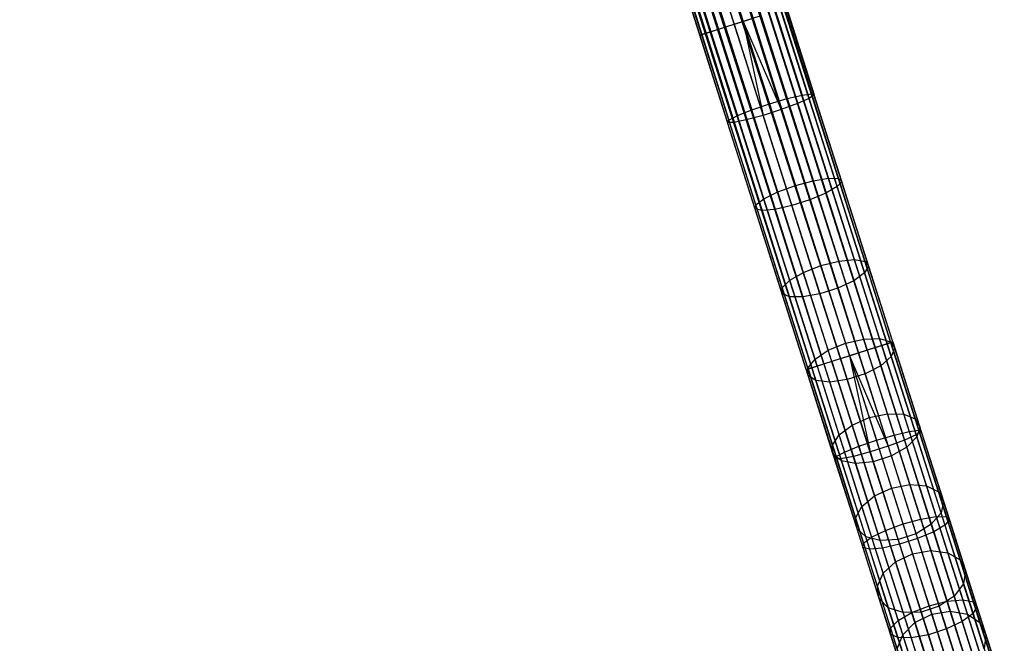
# Model space of a CAD drawing. Extents: x -189 to 189, y -189 to 189.
# Tile 324 of 591: x 33 to 54, y -167 to -153. Entities that reach past the tile are written whole.
import ezdxf

# ---------------------------------------------------------------- set-up
doc = ezdxf.new("R2010")
doc.units = 0
doc.header["$LTSCALE"] = 25.4
doc.layers.get('0').update_dxf_attribs({"linetype": 'CONTINUOUS'})

# ---------------------------------------------------------------- blocks, each defined once
blk = doc.blocks.new('CAMELEON-KENAI-C-12244_STL')
at = {"color": 0}
for p, q in [((13.847, -40.982, -8.831), (51.931, -160.293, -9)), ((13.847, -40.982, -8.831), (51.931, -160.293, -9)), ((13.847, -40.982, -8.831), (51.666, -160.377, -8.691)), ((13.847, -40.982, -8.831), (51.666, -160.377, -8.691)), ((52.012, -160.267, -9.809), (13.847, -40.982, -10.169)), ((52.012, -160.267, -9.809), (13.847, -40.982, -10.169)), ((51.814, -160.33, -10.169), (13.847, -40.982, -10.169)), ((51.814, -160.33, -10.169), (13.847, -40.982, -10.169)), ((13.964, -40.945, -9), (51.931, -160.293, -9)), ((13.964, -40.945, -9), (51.931, -160.293, -9)), ((52.012, -160.267, -9.809), (13.964, -40.945, -10)), ((52.012, -160.267, -9.809), (13.964, -40.945, -10)), ((51.931, -160.293, -9), (14.045, -40.919, -9.191)), ((51.931, -160.293, -9), (14.045, -40.919, -9.191)), ((52.054, -160.254, -9.395), (14.045, -40.919, -9.809)), ((52.054, -160.254, -9.395), (14.045, -40.919, -9.809)), ((52.012, -160.267, -9.809), (14.045, -40.919, -9.809)), ((52.012, -160.267, -9.809), (14.045, -40.919, -9.809)), ((52.054, -160.254, -9.395), (14.086, -40.906, -9.395)), ((52.054, -160.254, -9.395), (14.086, -40.906, -9.605)), ((51.931, -160.293, -9), (14.086, -40.906, -9.395)), ((51.931, -160.293, -9), (14.086, -40.906, -9.395)), ((52.054, -160.254, -9.395), (14.086, -40.906, -9.395)), ((52.054, -160.254, -9.395), (14.086, -40.906, -9.605)), ((13.139, -41.207, -8.5), (51.106, -160.555, -8.5)), ((13.139, -41.207, -8.5), (51.106, -160.555, -8.5)), ((13.139, -41.207, -10.5), (51.106, -160.555, -10.5)), ((13.139, -41.207, -10.5), (51.106, -160.555, -10.5)), ((13.139, -41.207, -10.5), (51.494, -160.432, -10.414)), ((13.139, -41.207, -10.5), (51.494, -160.432, -10.414)), ((51.304, -160.492, -8.522), (13.337, -41.144, -8.522)), ((51.304, -160.492, -8.522), (13.337, -41.144, -8.522)), ((13.337, -41.144, -10.478), (51.494, -160.432, -10.414)), ((13.337, -41.144, -10.478), (51.494, -160.432, -10.414)), ((13.526, -41.084, -8.586), (51.304, -160.492, -8.522)), ((13.526, -41.084, -8.586), (51.304, -160.492, -8.522)), ((51.494, -160.432, -10.414), (13.526, -41.084, -10.414)), ((51.494, -160.432, -10.414), (13.526, -41.084, -10.414)), ((13.699, -41.029, -8.691), (51.666, -160.377, -8.691)), ((13.699, -41.029, -8.691), (51.666, -160.377, -8.691)), ((13.699, -41.029, -8.691), (51.304, -160.492, -8.522)), ((13.699, -41.029, -8.691), (51.304, -160.492, -8.522)), ((51.814, -160.33, -10.169), (13.699, -41.029, -10.309)), ((51.814, -160.33, -10.169), (13.699, -41.029, -10.309)), ((51.494, -160.432, -10.414), (13.699, -41.029, -10.309)), ((51.494, -160.432, -10.414), (13.699, -41.029, -10.309)), ((50.718, -160.679, -10.414), (12.431, -41.433, -10.169)), ((50.718, -160.679, -10.414), (12.431, -41.433, -10.169)), ((50.398, -160.781, -10.169), (12.431, -41.433, -10.169)), ((50.398, -160.781, -10.169), (12.431, -41.433, -10.169)), ((12.431, -41.433, -8.831), (50.281, -160.818, -9)), ((12.431, -41.433, -8.831), (50.281, -160.818, -9)), ((50.718, -160.679, -10.414), (12.579, -41.386, -10.309)), ((50.718, -160.679, -10.414), (12.579, -41.386, -10.309)), ((50.546, -160.734, -8.691), (12.579, -41.386, -8.691)), ((12.579, -41.386, -8.691), (50.281, -160.818, -9)), ((12.579, -41.386, -8.691), (50.281, -160.818, -9)), ((50.546, -160.734, -8.691), (12.579, -41.386, -8.691)), ((50.718, -160.679, -10.414), (12.751, -41.331, -10.414)), ((12.751, -41.331, -10.414), (51.106, -160.555, -10.5)), ((50.718, -160.679, -10.414), (12.751, -41.331, -10.414)), ((12.751, -41.331, -8.586), (50.546, -160.734, -8.691)), ((12.751, -41.331, -8.586), (50.546, -160.734, -8.691)), ((12.751, -41.331, -10.414), (51.106, -160.555, -10.5)), ((12.941, -41.27, -8.522), (50.908, -160.618, -8.522)), ((12.941, -41.27, -8.522), (50.908, -160.618, -8.522)), ((12.941, -41.27, -8.522), (50.546, -160.734, -8.691)), ((12.941, -41.27, -8.522), (50.546, -160.734, -8.691)), ((12.941, -41.27, -10.478), (51.106, -160.555, -10.5)), ((12.941, -41.27, -10.478), (51.106, -160.555, -10.5)), ((50.2, -160.844, -9.809), (12.191, -41.509, -9.605)), ((50.2, -160.844, -9.809), (12.191, -41.509, -9.395)), ((50.2, -160.844, -9.809), (12.191, -41.509, -9.605)), ((50.2, -160.844, -9.809), (12.191, -41.509, -9.395)), ((50.158, -160.857, -9.395), (12.191, -41.509, -9.395)), ((50.158, -160.857, -9.395), (12.191, -41.509, -9.395)), ((50.398, -160.781, -10.169), (12.232, -41.496, -9.809)), ((50.398, -160.781, -10.169), (12.232, -41.496, -9.809)), ((50.2, -160.844, -9.809), (12.232, -41.496, -9.809)), ((50.2, -160.844, -9.809), (12.232, -41.496, -9.809)), ((50.158, -160.857, -9.395), (12.232, -41.496, -9.191)), ((50.158, -160.857, -9.395), (12.232, -41.496, -9.191)), ((50.281, -160.818, -9), (12.232, -41.496, -9.191)), ((50.281, -160.818, -9), (12.232, -41.496, -9.191)), ((50.398, -160.781, -10.169), (12.313, -41.47, -10)), ((50.398, -160.781, -10.169), (12.313, -41.47, -10)), ((50.281, -160.818, -9), (12.313, -41.47, -9)), ((50.281, -160.818, -9), (12.313, -41.47, -9)), ((48.774, -153.225, -158.5), (18.959, -59.504, -158.5)), ((18.959, -59.504, -158.5), (48.387, -153.349, -158.586)), ((18.959, -59.504, -158.5), (48.387, -153.349, -158.586)), ((18.959, -59.504, -160.5), (48.774, -153.225, -160.5)), ((18.959, -59.504, -160.5), (48.774, -153.225, -160.5)), ((48.774, -153.225, -158.5), (18.959, -59.504, -158.5)), ((19.157, -59.441, -158.522), (48.774, -153.225, -158.5)), ((19.157, -59.441, -158.522), (48.774, -153.225, -158.5)), ((19.347, -59.381, -158.586), (48.774, -153.225, -158.5)), ((19.347, -59.381, -158.586), (48.774, -153.225, -158.5)), ((18.134, -59.766, -159), (47.868, -153.514, -159.191)), ((18.134, -59.766, -159), (47.868, -153.514, -159.191)), ((18.134, -59.766, -160), (47.949, -153.488, -160)), ((18.134, -59.766, -160), (47.949, -153.488, -160)), ((18.251, -59.729, -158.831), (48.066, -153.451, -158.831)), ((18.251, -59.729, -158.831), (48.066, -153.451, -158.831)), ((18.251, -59.729, -158.831), (47.868, -153.514, -159.191)), ((18.251, -59.729, -158.831), (47.868, -153.514, -159.191)), ((18.251, -59.729, -160.169), (47.949, -153.488, -160)), ((18.251, -59.729, -160.169), (47.949, -153.488, -160)), ((18.251, -59.729, -160.169), (48.214, -153.404, -160.309)), ((18.251, -59.729, -160.169), (48.214, -153.404, -160.309)), ((18.399, -59.682, -158.691), (48.066, -153.451, -158.831)), ((18.399, -59.682, -158.691), (48.066, -153.451, -158.831)), ((18.399, -59.682, -160.309), (48.214, -153.404, -160.309)), ((18.399, -59.682, -160.309), (48.214, -153.404, -160.309)), ((18.572, -59.627, -158.586), (48.387, -153.349, -158.586)), ((18.572, -59.627, -158.586), (48.387, -153.349, -158.586)), ((18.572, -59.627, -158.586), (48.066, -153.451, -158.831)), ((18.572, -59.627, -158.586), (48.066, -153.451, -158.831)), ((18.572, -59.627, -160.414), (48.214, -153.404, -160.309)), ((18.572, -59.627, -160.414), (48.214, -153.404, -160.309)), ((18.572, -59.627, -160.414), (48.576, -153.288, -160.478)), ((18.572, -59.627, -160.414), (48.576, -153.288, -160.478)), ((18.761, -59.567, -158.522), (48.387, -153.349, -158.586)), ((18.761, -59.567, -158.522), (48.387, -153.349, -158.586)), ((18.761, -59.567, -160.478), (48.576, -153.288, -160.478)), ((18.761, -59.567, -160.478), (48.576, -153.288, -160.478)), ((18.012, -59.805, -159.395), (47.826, -153.527, -159.605)), ((18.012, -59.805, -159.395), (47.826, -153.527, -159.605)), ((18.012, -59.805, -159.605), (47.826, -153.527, -159.605)), ((18.012, -59.805, -159.605), (47.826, -153.527, -159.605)), ((18.053, -59.792, -159.191), (47.868, -153.514, -159.191)), ((18.053, -59.792, -159.191), (47.868, -153.514, -159.191)), ((18.053, -59.792, -159.191), (47.826, -153.527, -159.605)), ((18.053, -59.792, -159.191), (47.826, -153.527, -159.605)), ((18.053, -59.792, -159.809), (47.826, -153.527, -159.605)), ((18.053, -59.792, -159.809), (47.826, -153.527, -159.605)), ((18.053, -59.792, -159.809), (47.949, -153.488, -160)), ((18.053, -59.792, -159.809), (47.949, -153.488, -160)), ((49.482, -153, -158.831), (50.068, -154.84, -158.734)), ((49.482, -153, -158.831), (50.068, -154.84, -158.734)), ((49.599, -152.963, -160), (50.22, -154.914, -159.897)), ((49.599, -152.963, -160), (50.22, -154.914, -159.897)), ((49.681, -152.937, -159.191), (50.277, -154.812, -159.092)), ((49.681, -152.937, -159.191), (50.277, -154.812, -159.092)), ((49.722, -152.924, -159.605), (50.331, -154.838, -159.504)), ((49.722, -152.924, -159.605), (50.331, -154.838, -159.504)), ((49.162, -153.102, -158.586), (48.774, -153.225, -158.5)), ((49.162, -153.102, -158.586), (48.774, -153.225, -158.5)), ((48.774, -153.225, -160.5), (48.972, -153.162, -160.478)), ((48.774, -153.225, -160.5), (48.972, -153.162, -160.478)), ((48.972, -153.162, -160.478), (49.608, -155.159, -160.373)), ((48.972, -153.162, -160.478), (49.608, -155.159, -160.373)), ((49.162, -153.102, -158.586), (49.74, -154.919, -158.491)), ((49.162, -153.102, -158.586), (49.74, -154.919, -158.491)), ((49.334, -153.047, -160.309), (49.965, -155.028, -160.205)), ((49.334, -153.047, -160.309), (49.965, -155.028, -160.205)), ((47.949, -153.488, -160), (48.214, -153.404, -160.309)), ((47.949, -153.488, -160), (48.214, -153.404, -160.309)), ((48.387, -153.349, -158.586), (48.066, -153.451, -158.831)), ((48.387, -153.349, -158.586), (48.066, -153.451, -158.831)), ((48.214, -153.404, -160.309), (48.576, -153.288, -160.478)), ((48.214, -153.404, -160.309), (48.576, -153.288, -160.478)), ((48.214, -153.404, -160.309), (48.844, -155.385, -160.205)), ((48.214, -153.404, -160.309), (48.844, -155.385, -160.205)), ((48.774, -153.225, -158.5), (48.387, -153.349, -158.586)), ((48.774, -153.225, -158.5), (48.387, -153.349, -158.586)), ((48.387, -153.349, -158.586), (48.965, -155.166, -158.491)), ((48.387, -153.349, -158.586), (48.965, -155.166, -158.491)), ((48.576, -153.288, -160.478), (48.774, -153.225, -160.5)), ((48.576, -153.288, -160.478), (48.774, -153.225, -160.5)), ((48.576, -153.288, -160.478), (49.211, -155.286, -160.373)), ((48.576, -153.288, -160.478), (49.211, -155.286, -160.373)), ((48.774, -153.225, -160.5), (49.211, -155.286, -160.373)), ((48.774, -153.225, -160.5), (49.211, -155.286, -160.373)), ((48.774, -153.225, -160.5), (49.608, -155.159, -160.373)), ((48.774, -153.225, -160.5), (49.608, -155.159, -160.373)), ((48.774, -153.225, -158.5), (49.35, -155.034, -158.405)), ((48.774, -153.225, -158.5), (49.35, -155.034, -158.405)), ((47.826, -153.527, -159.605), (47.949, -153.488, -160)), ((47.826, -153.527, -159.605), (47.949, -153.488, -160)), ((47.868, -153.514, -159.191), (47.826, -153.527, -159.605)), ((47.868, -153.514, -159.191), (47.826, -153.527, -159.605)), ((47.826, -153.527, -159.605), (48.435, -155.441, -159.504)), ((47.826, -153.527, -159.605), (48.435, -155.441, -159.504)), ((48.066, -153.451, -158.831), (47.868, -153.514, -159.191)), ((48.066, -153.451, -158.831), (47.868, -153.514, -159.191)), ((47.868, -153.514, -159.191), (48.464, -155.388, -159.092)), ((47.868, -153.514, -159.191), (48.464, -155.388, -159.092)), ((47.949, -153.488, -160), (48.57, -155.44, -159.897)), ((47.949, -153.488, -160), (48.57, -155.44, -159.897)), ((48.066, -153.451, -158.831), (48.651, -155.291, -158.734)), ((48.066, -153.451, -158.831), (48.651, -155.291, -158.734)), ((49.35, -155.034, -158.405), (49.74, -154.919, -158.491)), ((49.35, -155.034, -158.405), (49.74, -154.919, -158.491)), ((49.74, -154.919, -158.491), (50.068, -154.84, -158.734)), ((49.74, -154.919, -158.491), (50.068, -154.84, -158.734)), ((50.312, -156.718, -158.206), (49.74, -154.919, -158.491)), ((50.312, -156.718, -158.206), (49.74, -154.919, -158.491)), ((50.22, -154.914, -159.897), (49.965, -155.028, -160.205)), ((50.22, -154.914, -159.897), (49.965, -155.028, -160.205)), ((50.068, -154.84, -158.734), (50.277, -154.812, -159.092)), ((50.068, -154.84, -158.734), (50.277, -154.812, -159.092)), ((50.647, -156.662, -158.445), (50.068, -154.84, -158.734)), ((50.647, -156.662, -158.445), (50.068, -154.84, -158.734)), ((50.331, -154.838, -159.504), (50.22, -154.914, -159.897)), ((50.331, -154.838, -159.504), (50.22, -154.914, -159.897)), ((50.835, -156.846, -159.591), (50.22, -154.914, -159.897)), ((50.835, -156.846, -159.591), (50.22, -154.914, -159.897)), ((50.277, -154.812, -159.092), (50.331, -154.838, -159.504)), ((50.867, -156.667, -158.798), (50.277, -154.812, -159.092)), ((50.867, -156.667, -158.798), (50.277, -154.812, -159.092)), ((50.277, -154.812, -159.092), (50.331, -154.838, -159.504)), ((50.934, -156.733, -159.203), (50.331, -154.838, -159.504)), ((50.934, -156.733, -159.203), (50.331, -154.838, -159.504)), ((48.965, -155.166, -158.491), (49.35, -155.034, -158.405)), ((48.965, -155.166, -158.491), (49.35, -155.034, -158.405)), ((49.608, -155.159, -160.373), (49.211, -155.286, -160.373)), ((49.608, -155.159, -160.373), (49.211, -155.286, -160.373)), ((49.35, -155.034, -158.405), (49.919, -156.825, -158.121)), ((49.35, -155.034, -158.405), (49.919, -156.825, -158.121)), ((49.965, -155.028, -160.205), (49.608, -155.159, -160.373)), ((49.965, -155.028, -160.205), (49.608, -155.159, -160.373)), ((50.237, -157.137, -160.059), (49.608, -155.159, -160.373)), ((50.237, -157.137, -160.059), (49.608, -155.159, -160.373)), ((50.588, -156.989, -159.894), (49.965, -155.028, -160.205)), ((50.588, -156.989, -159.894), (49.965, -155.028, -160.205)), ((48.464, -155.388, -159.092), (48.651, -155.291, -158.734)), ((48.464, -155.388, -159.092), (48.651, -155.291, -158.734)), ((48.651, -155.291, -158.734), (48.965, -155.166, -158.491)), ((48.651, -155.291, -158.734), (48.965, -155.166, -158.491)), ((49.231, -157.113, -158.445), (48.651, -155.291, -158.734)), ((49.231, -157.113, -158.445), (48.651, -155.291, -158.734)), ((49.211, -155.286, -160.373), (48.844, -155.385, -160.205)), ((49.211, -155.286, -160.373), (48.844, -155.385, -160.205)), ((49.537, -156.965, -158.206), (48.965, -155.166, -158.491)), ((49.537, -156.965, -158.206), (48.965, -155.166, -158.491)), ((49.84, -157.263, -160.059), (49.211, -155.286, -160.373)), ((49.84, -157.263, -160.059), (49.211, -155.286, -160.373)), ((48.435, -155.441, -159.504), (48.464, -155.388, -159.092)), ((48.435, -155.441, -159.504), (48.464, -155.388, -159.092)), ((48.57, -155.44, -159.897), (48.435, -155.441, -159.504)), ((48.57, -155.44, -159.897), (48.435, -155.441, -159.504)), ((49.038, -157.336, -159.203), (48.435, -155.441, -159.504)), ((49.038, -157.336, -159.203), (48.435, -155.441, -159.504)), ((49.055, -157.244, -158.798), (48.464, -155.388, -159.092)), ((49.055, -157.244, -158.798), (48.464, -155.388, -159.092)), ((48.844, -155.385, -160.205), (48.57, -155.44, -159.897)), ((48.844, -155.385, -160.205), (48.57, -155.44, -159.897)), ((49.184, -157.372, -159.591), (48.57, -155.44, -159.897)), ((49.184, -157.372, -159.591), (48.57, -155.44, -159.897)), ((49.468, -157.346, -159.894), (48.844, -155.385, -160.205)), ((49.468, -157.346, -159.894), (48.844, -155.385, -160.205)), ((50.312, -156.718, -158.206), (50.647, -156.662, -158.445)), ((50.312, -156.718, -158.206), (50.647, -156.662, -158.445)), ((50.647, -156.662, -158.445), (50.867, -156.667, -158.798)), ((51.215, -158.447, -157.966), (50.647, -156.662, -158.445)), ((51.215, -158.447, -157.966), (50.647, -156.662, -158.445)), ((50.647, -156.662, -158.445), (50.867, -156.667, -158.798)), ((50.867, -156.667, -158.798), (50.934, -156.733, -159.203)), ((51.446, -158.486, -158.31), (50.867, -156.667, -158.798)), ((51.446, -158.486, -158.31), (50.867, -156.667, -158.798)), ((50.867, -156.667, -158.798), (50.934, -156.733, -159.203)), ((49.537, -156.965, -158.206), (49.919, -156.825, -158.121)), ((49.537, -156.965, -158.206), (49.919, -156.825, -158.121)), ((49.919, -156.825, -158.121), (50.312, -156.718, -158.206)), ((49.919, -156.825, -158.121), (50.312, -156.718, -158.206)), ((49.919, -156.825, -158.121), (50.477, -158.579, -157.65)), ((49.919, -156.825, -158.121), (50.477, -158.579, -157.65)), ((50.873, -158.481, -157.733), (50.312, -156.718, -158.206)), ((50.873, -158.481, -157.733), (50.312, -156.718, -158.206)), ((50.835, -156.846, -159.591), (50.588, -156.989, -159.894)), ((50.835, -156.846, -159.591), (50.588, -156.989, -159.894)), ((50.934, -156.733, -159.203), (50.835, -156.846, -159.591)), ((50.934, -156.733, -159.203), (50.835, -156.846, -159.591)), ((51.437, -158.74, -159.083), (50.835, -156.846, -159.591)), ((51.437, -158.74, -159.083), (50.835, -156.846, -159.591)), ((51.524, -158.589, -158.705), (50.934, -156.733, -159.203)), ((51.524, -158.589, -158.705), (50.934, -156.733, -159.203)), ((49.231, -157.113, -158.445), (49.537, -156.965, -158.206)), ((49.231, -157.113, -158.445), (49.537, -156.965, -158.206)), ((50.098, -158.727, -157.733), (49.537, -156.965, -158.206)), ((50.098, -158.727, -157.733), (49.537, -156.965, -158.206)), ((50.588, -156.989, -159.894), (50.237, -157.137, -160.059)), ((50.588, -156.989, -159.894), (50.237, -157.137, -160.059)), ((51.2, -158.911, -159.378), (50.588, -156.989, -159.894)), ((51.2, -158.911, -159.378), (50.588, -156.989, -159.894)), ((49.038, -157.336, -159.203), (49.055, -157.244, -158.798)), ((49.038, -157.336, -159.203), (49.055, -157.244, -158.798)), ((49.055, -157.244, -158.798), (49.231, -157.113, -158.445)), ((49.055, -157.244, -158.798), (49.231, -157.113, -158.445)), ((49.633, -159.063, -158.31), (49.055, -157.244, -158.798)), ((49.633, -159.063, -158.31), (49.055, -157.244, -158.798)), ((49.799, -158.898, -157.966), (49.231, -157.113, -158.445)), ((49.799, -158.898, -157.966), (49.231, -157.113, -158.445)), ((49.84, -157.263, -160.059), (49.468, -157.346, -159.894)), ((49.84, -157.263, -160.059), (49.468, -157.346, -159.894)), ((50.237, -157.137, -160.059), (49.84, -157.263, -160.059)), ((50.237, -157.137, -160.059), (49.84, -157.263, -160.059)), ((50.457, -159.2, -159.54), (49.84, -157.263, -160.059)), ((50.457, -159.2, -159.54), (49.84, -157.263, -160.059)), ((50.853, -159.074, -159.54), (50.237, -157.137, -160.059)), ((50.853, -159.074, -159.54), (50.237, -157.137, -160.059)), ((49.184, -157.372, -159.591), (49.038, -157.336, -159.203)), ((49.629, -159.192, -158.705), (49.038, -157.336, -159.203)), ((49.184, -157.372, -159.591), (49.038, -157.336, -159.203)), ((49.629, -159.192, -158.705), (49.038, -157.336, -159.203)), ((49.468, -157.346, -159.894), (49.184, -157.372, -159.591)), ((49.468, -157.346, -159.894), (49.184, -157.372, -159.591)), ((49.787, -159.265, -159.083), (49.184, -157.372, -159.591)), ((49.787, -159.265, -159.083), (49.184, -157.372, -159.591)), ((50.08, -159.267, -159.378), (49.468, -157.346, -159.894)), ((50.08, -159.267, -159.378), (49.468, -157.346, -159.894)), ((50.098, -158.727, -157.733), (50.477, -158.579, -157.65)), ((50.098, -158.727, -157.733), (50.477, -158.579, -157.65)), ((50.477, -158.579, -157.65), (50.873, -158.481, -157.733)), ((50.477, -158.579, -157.65), (50.873, -158.481, -157.733)), ((50.477, -158.579, -157.65), (51.019, -160.281, -156.998)), ((50.477, -158.579, -157.65), (51.019, -160.281, -156.998)), ((50.873, -158.481, -157.733), (51.215, -158.447, -157.966)), ((50.873, -158.481, -157.733), (51.215, -158.447, -157.966)), ((51.416, -160.189, -157.078), (50.873, -158.481, -157.733)), ((51.416, -160.189, -157.078), (50.873, -158.481, -157.733)), ((51.215, -158.447, -157.966), (51.446, -158.486, -158.31)), ((51.766, -160.178, -157.303), (51.215, -158.447, -157.966)), ((51.766, -160.178, -157.303), (51.215, -158.447, -157.966)), ((51.215, -158.447, -157.966), (51.446, -158.486, -158.31)), ((51.524, -158.589, -158.705), (51.437, -158.74, -159.083)), ((51.524, -158.589, -158.705), (51.437, -158.74, -159.083)), ((51.446, -158.486, -158.31), (51.524, -158.589, -158.705)), ((52.007, -160.249, -157.635), (51.446, -158.486, -158.31)), ((52.007, -160.249, -157.635), (51.446, -158.486, -158.31)), ((51.446, -158.486, -158.31), (51.524, -158.589, -158.705)), ((52.097, -160.389, -158.015), (51.524, -158.589, -158.705)), ((52.097, -160.389, -158.015), (51.524, -158.589, -158.705)), ((49.799, -158.898, -157.966), (50.098, -158.727, -157.733)), ((49.799, -158.898, -157.966), (50.098, -158.727, -157.733)), ((50.641, -160.436, -157.078), (50.098, -158.727, -157.733)), ((50.641, -160.436, -157.078), (50.098, -158.727, -157.733)), ((51.437, -158.74, -159.083), (51.2, -158.911, -159.378)), ((51.437, -158.74, -159.083), (51.2, -158.911, -159.378)), ((52.021, -160.575, -158.38), (51.437, -158.74, -159.083)), ((52.021, -160.575, -158.38), (51.437, -158.74, -159.083)), ((49.633, -159.063, -158.31), (49.799, -158.898, -157.966)), ((49.633, -159.063, -158.31), (49.799, -158.898, -157.966)), ((50.35, -160.629, -157.303), (49.799, -158.898, -157.966)), ((50.35, -160.629, -157.303), (49.799, -158.898, -157.966)), ((51.2, -158.911, -159.378), (50.853, -159.074, -159.54)), ((51.2, -158.911, -159.378), (50.853, -159.074, -159.54)), ((51.792, -160.774, -158.664), (51.2, -158.911, -159.378)), ((51.792, -160.774, -158.664), (51.2, -158.911, -159.378)), ((49.629, -159.192, -158.705), (49.633, -159.063, -158.31)), ((49.629, -159.192, -158.705), (49.633, -159.063, -158.31)), ((49.787, -159.265, -159.083), (49.629, -159.192, -158.705)), ((50.201, -160.992, -158.015), (49.629, -159.192, -158.705)), ((49.787, -159.265, -159.083), (49.629, -159.192, -158.705)), ((50.201, -160.992, -158.015), (49.629, -159.192, -158.705)), ((50.194, -160.825, -157.635), (49.633, -159.063, -158.31)), ((50.194, -160.825, -157.635), (49.633, -159.063, -158.31)), ((50.457, -159.2, -159.54), (50.08, -159.267, -159.378)), ((50.457, -159.2, -159.54), (50.08, -159.267, -159.378)), ((50.853, -159.074, -159.54), (50.457, -159.2, -159.54)), ((50.853, -159.074, -159.54), (50.457, -159.2, -159.54)), ((51.054, -161.078, -158.82), (50.457, -159.2, -159.54)), ((51.054, -161.078, -158.82), (50.457, -159.2, -159.54)), ((51.45, -160.952, -158.82), (50.853, -159.074, -159.54)), ((51.45, -160.952, -158.82), (50.853, -159.074, -159.54)), ((50.08, -159.267, -159.378), (49.787, -159.265, -159.083)), ((50.371, -161.1, -158.38), (49.787, -159.265, -159.083)), ((50.08, -159.267, -159.378), (49.787, -159.265, -159.083)), ((50.371, -161.1, -158.38), (49.787, -159.265, -159.083)), ((50.672, -161.131, -158.664), (50.08, -159.267, -159.378)), ((50.672, -161.131, -158.664), (50.08, -159.267, -159.378)), ((50.641, -160.436, -157.078), (51.019, -160.281, -156.998)), ((50.641, -160.436, -157.078), (51.019, -160.281, -156.998)), ((51.019, -160.281, -156.998), (51.416, -160.189, -157.078)), ((51.019, -160.281, -156.998), (51.416, -160.189, -157.078)), ((51.019, -160.281, -156.998), (51.537, -161.911, -156.171)), ((51.019, -160.281, -156.998), (51.537, -161.911, -156.171)), ((51.416, -160.189, -157.078), (51.766, -160.178, -157.303)), ((51.416, -160.189, -157.078), (51.766, -160.178, -157.303)), ((51.937, -161.827, -156.247), (51.416, -160.189, -157.078)), ((51.937, -161.827, -156.247), (51.416, -160.189, -157.078)), ((51.814, -160.33, -10.169), (51.494, -160.432, -10.414)), ((51.814, -160.33, -10.169), (51.494, -160.432, -10.414)), ((51.666, -160.377, -8.691), (51.931, -160.293, -9)), ((51.666, -160.377, -8.691), (51.931, -160.293, -9)), ((51.766, -160.178, -157.303), (52.007, -160.249, -157.635)), ((52.294, -161.837, -156.461), (51.766, -160.178, -157.303)), ((52.294, -161.837, -156.461), (51.766, -160.178, -157.303)), ((51.766, -160.178, -157.303), (52.007, -160.249, -157.635)), ((52.012, -160.267, -9.809), (51.814, -160.33, -10.169)), ((52.012, -160.267, -9.809), (51.814, -160.33, -10.169)), ((51.814, -160.33, -10.169), (52.414, -162.216, -10.271)), ((51.814, -160.33, -10.169), (52.414, -162.216, -10.271)), ((51.931, -160.293, -9), (52.054, -160.254, -9.395)), ((51.931, -160.293, -9), (52.054, -160.254, -9.395)), ((51.931, -160.293, -9), (52.567, -162.292, -9.108)), ((51.931, -160.293, -9), (52.567, -162.292, -9.108)), ((52.007, -160.249, -157.635), (52.097, -160.389, -158.015)), ((52.544, -161.939, -156.777), (52.007, -160.249, -157.635)), ((52.544, -161.939, -156.777), (52.007, -160.249, -157.635)), ((52.007, -160.249, -157.635), (52.097, -160.389, -158.015)), ((52.054, -160.254, -9.395), (52.012, -160.267, -9.809)), ((52.054, -160.254, -9.395), (52.012, -160.267, -9.809)), ((52.012, -160.267, -9.809), (52.623, -162.188, -9.912)), ((52.012, -160.267, -9.809), (52.623, -162.188, -9.912)), ((52.054, -160.254, -9.395), (52.678, -162.215, -9.501)), ((52.054, -160.254, -9.395), (52.678, -162.215, -9.501)), ((50.35, -160.629, -157.303), (50.641, -160.436, -157.078)), ((50.35, -160.629, -157.303), (50.641, -160.436, -157.078)), ((51.162, -162.074, -156.247), (50.641, -160.436, -157.078)), ((51.162, -162.074, -156.247), (50.641, -160.436, -157.078)), ((51.106, -160.555, -10.5), (50.718, -160.679, -10.414)), ((51.106, -160.555, -10.5), (50.718, -160.679, -10.414)), ((50.908, -160.618, -8.522), (51.106, -160.555, -8.5)), ((50.908, -160.618, -8.522), (51.106, -160.555, -8.5)), ((51.494, -160.432, -10.414), (51.106, -160.555, -10.5)), ((51.494, -160.432, -10.414), (51.106, -160.555, -10.5)), ((51.106, -160.555, -8.5), (51.304, -160.492, -8.522)), ((51.106, -160.555, -8.5), (51.304, -160.492, -8.522)), ((51.106, -160.555, -8.5), (51.955, -162.539, -8.632)), ((51.106, -160.555, -8.5), (51.955, -162.539, -8.632)), ((51.106, -160.555, -8.5), (51.559, -162.665, -8.632)), ((51.106, -160.555, -8.5), (51.559, -162.665, -8.632)), ((51.106, -160.555, -10.5), (51.696, -162.409, -10.6)), ((51.106, -160.555, -10.5), (51.696, -162.409, -10.6)), ((51.304, -160.492, -8.522), (51.666, -160.377, -8.691)), ((51.304, -160.492, -8.522), (51.666, -160.377, -8.691)), ((51.304, -160.492, -8.522), (51.955, -162.539, -8.632)), ((51.304, -160.492, -8.522), (51.955, -162.539, -8.632)), ((51.494, -160.432, -10.414), (52.086, -162.294, -10.514)), ((51.494, -160.432, -10.414), (52.086, -162.294, -10.514)), ((51.666, -160.377, -8.691), (52.312, -162.407, -8.8)), ((51.666, -160.377, -8.691), (52.312, -162.407, -8.8)), ((52.097, -160.389, -158.015), (52.021, -160.575, -158.38)), ((52.097, -160.389, -158.015), (52.021, -160.575, -158.38)), ((52.646, -162.115, -157.14), (52.097, -160.389, -158.015)), ((52.646, -162.115, -157.14), (52.097, -160.389, -158.015)), ((50.194, -160.825, -157.635), (50.35, -160.629, -157.303)), ((50.194, -160.825, -157.635), (50.35, -160.629, -157.303)), ((50.281, -160.818, -9), (50.546, -160.734, -8.691)), ((50.281, -160.818, -9), (50.546, -160.734, -8.691)), ((50.877, -162.288, -156.461), (50.35, -160.629, -157.303)), ((50.877, -162.288, -156.461), (50.35, -160.629, -157.303)), ((50.718, -160.679, -10.414), (50.398, -160.781, -10.169)), ((50.718, -160.679, -10.414), (50.398, -160.781, -10.169)), ((50.546, -160.734, -8.691), (50.908, -160.618, -8.522)), ((50.546, -160.734, -8.691), (50.908, -160.618, -8.522)), ((50.546, -160.734, -8.691), (51.192, -162.763, -8.8)), ((50.546, -160.734, -8.691), (51.192, -162.763, -8.8)), ((50.718, -160.679, -10.414), (51.311, -162.54, -10.514)), ((50.718, -160.679, -10.414), (51.311, -162.54, -10.514)), ((50.908, -160.618, -8.522), (51.559, -162.665, -8.632)), ((50.908, -160.618, -8.522), (51.559, -162.665, -8.632)), ((52.021, -160.575, -158.38), (51.792, -160.774, -158.664)), ((52.021, -160.575, -158.38), (51.792, -160.774, -158.664)), ((52.581, -162.334, -157.487), (52.021, -160.575, -158.38)), ((52.581, -162.334, -157.487), (52.021, -160.575, -158.38)), ((50.158, -160.857, -9.395), (50.281, -160.818, -9)), ((50.158, -160.857, -9.395), (50.281, -160.818, -9)), ((50.2, -160.844, -9.809), (50.158, -160.857, -9.395)), ((50.2, -160.844, -9.809), (50.158, -160.857, -9.395)), ((50.158, -160.857, -9.395), (50.782, -162.818, -9.501)), ((50.158, -160.857, -9.395), (50.782, -162.818, -9.501)), ((50.201, -160.992, -158.015), (50.194, -160.825, -157.635)), ((50.732, -162.515, -156.777), (50.194, -160.825, -157.635)), ((50.201, -160.992, -158.015), (50.194, -160.825, -157.635)), ((50.732, -162.515, -156.777), (50.194, -160.825, -157.635)), ((50.398, -160.781, -10.169), (50.2, -160.844, -9.809)), ((50.398, -160.781, -10.169), (50.2, -160.844, -9.809)), ((50.2, -160.844, -9.809), (50.811, -162.764, -9.912)), ((50.2, -160.844, -9.809), (50.811, -162.764, -9.912)), ((50.281, -160.818, -9), (50.917, -162.818, -9.108)), ((50.281, -160.818, -9), (50.917, -162.818, -9.108)), ((50.398, -160.781, -10.169), (50.998, -162.666, -10.271)), ((50.398, -160.781, -10.169), (50.998, -162.666, -10.271)), ((51.45, -160.952, -158.82), (51.054, -161.078, -158.82)), ((51.45, -160.952, -158.82), (51.054, -161.078, -158.82)), ((51.792, -160.774, -158.664), (51.45, -160.952, -158.82)), ((51.792, -160.774, -158.664), (51.45, -160.952, -158.82)), ((52.023, -162.752, -157.907), (51.45, -160.952, -158.82)), ((52.023, -162.752, -157.907), (51.45, -160.952, -158.82)), ((52.361, -162.56, -157.758), (51.792, -160.774, -158.664)), ((52.361, -162.56, -157.758), (51.792, -160.774, -158.664)), ((50.371, -161.1, -158.38), (50.201, -160.992, -158.015)), ((50.75, -162.717, -157.14), (50.201, -160.992, -158.015)), ((50.371, -161.1, -158.38), (50.201, -160.992, -158.015)), ((50.75, -162.717, -157.14), (50.201, -160.992, -158.015)), ((50.672, -161.131, -158.664), (50.371, -161.1, -158.38)), ((50.93, -162.859, -157.487), (50.371, -161.1, -158.38)), ((50.672, -161.131, -158.664), (50.371, -161.1, -158.38)), ((50.93, -162.859, -157.487), (50.371, -161.1, -158.38)), ((51.054, -161.078, -158.82), (50.672, -161.131, -158.664)), ((51.054, -161.078, -158.82), (50.672, -161.131, -158.664)), ((51.24, -162.916, -157.758), (50.672, -161.131, -158.664)), ((51.24, -162.916, -157.758), (50.672, -161.131, -158.664)), ((51.627, -162.878, -157.907), (51.054, -161.078, -158.82)), ((51.627, -162.878, -157.907), (51.054, -161.078, -158.82)), ((51.537, -161.911, -156.171), (51.937, -161.827, -156.247)), ((51.537, -161.911, -156.171), (51.937, -161.827, -156.247)), ((51.937, -161.827, -156.247), (52.294, -161.837, -156.461)), ((52.431, -163.378, -155.248), (51.937, -161.827, -156.247)), ((52.431, -163.378, -155.248), (51.937, -161.827, -156.247)), ((51.937, -161.827, -156.247), (52.294, -161.837, -156.461)), ((52.294, -161.837, -156.461), (52.544, -161.939, -156.777)), ((52.793, -163.408, -155.45), (52.294, -161.837, -156.461)), ((52.793, -163.408, -155.45), (52.294, -161.837, -156.461)), ((52.294, -161.837, -156.461), (52.544, -161.939, -156.777)), ((51.162, -162.074, -156.247), (51.537, -161.911, -156.171)), ((51.162, -162.074, -156.247), (51.537, -161.911, -156.171)), ((51.537, -161.911, -156.171), (52.028, -163.455, -155.177)), ((51.537, -161.911, -156.171), (52.028, -163.455, -155.177)), ((52.544, -161.939, -156.777), (52.646, -162.115, -157.14)), ((53.053, -163.538, -155.747), (52.544, -161.939, -156.777)), ((53.053, -163.538, -155.747), (52.544, -161.939, -156.777)), ((52.544, -161.939, -156.777), (52.646, -162.115, -157.14)), ((50.877, -162.288, -156.461), (51.162, -162.074, -156.247)), ((50.877, -162.288, -156.461), (51.162, -162.074, -156.247)), ((51.656, -163.625, -155.248), (51.162, -162.074, -156.247)), ((51.656, -163.625, -155.248), (51.162, -162.074, -156.247)), ((52.086, -162.294, -10.514), (52.414, -162.216, -10.271)), ((52.086, -162.294, -10.514), (52.414, -162.216, -10.271)), ((52.414, -162.216, -10.271), (52.623, -162.188, -9.912)), ((52.414, -162.216, -10.271), (52.623, -162.188, -9.912)), ((52.414, -162.216, -10.271), (53.008, -164.081, -10.574)), ((52.414, -162.216, -10.271), (53.008, -164.081, -10.574)), ((52.678, -162.215, -9.501), (52.567, -162.292, -9.108)), ((52.678, -162.215, -9.501), (52.567, -162.292, -9.108)), ((52.646, -162.115, -157.14), (52.581, -162.334, -157.487)), ((52.646, -162.115, -157.14), (52.581, -162.334, -157.487)), ((52.623, -162.188, -9.912), (53.228, -164.088, -10.222)), ((52.623, -162.188, -9.912), (53.228, -164.088, -10.222)), ((52.623, -162.188, -9.912), (52.678, -162.215, -9.501)), ((52.623, -162.188, -9.912), (52.678, -162.215, -9.501)), ((53.165, -163.748, -156.089), (52.646, -162.115, -157.14)), ((53.165, -163.748, -156.089), (52.646, -162.115, -157.14)), ((52.678, -162.215, -9.501), (53.295, -164.155, -9.817)), ((52.678, -162.215, -9.501), (53.295, -164.155, -9.817)), ((50.732, -162.515, -156.777), (50.877, -162.288, -156.461)), ((50.732, -162.515, -156.777), (50.877, -162.288, -156.461)), ((51.377, -163.858, -155.45), (50.877, -162.288, -156.461)), ((51.377, -163.858, -155.45), (50.877, -162.288, -156.461)), ((51.311, -162.54, -10.514), (51.696, -162.409, -10.6)), ((51.311, -162.54, -10.514), (51.696, -162.409, -10.6)), ((51.696, -162.409, -10.6), (52.086, -162.294, -10.514)), ((51.696, -162.409, -10.6), (52.086, -162.294, -10.514)), ((52.279, -164.243, -10.898), (51.696, -162.409, -10.6)), ((52.279, -164.243, -10.898), (51.696, -162.409, -10.6)), ((52.312, -162.407, -8.8), (51.955, -162.539, -8.632)), ((52.312, -162.407, -8.8), (51.955, -162.539, -8.632)), ((52.086, -162.294, -10.514), (52.672, -164.136, -10.814)), ((52.086, -162.294, -10.514), (52.672, -164.136, -10.814)), ((52.567, -162.292, -9.108), (52.312, -162.407, -8.8)), ((52.567, -162.292, -9.108), (52.312, -162.407, -8.8)), ((52.312, -162.407, -8.8), (52.951, -164.415, -9.127)), ((52.312, -162.407, -8.8), (52.951, -164.415, -9.127)), ((52.581, -162.334, -157.487), (52.361, -162.56, -157.758)), ((52.581, -162.334, -157.487), (52.361, -162.56, -157.758)), ((52.567, -162.292, -9.108), (53.197, -164.271, -9.43)), ((52.567, -162.292, -9.108), (53.197, -164.271, -9.43)), ((53.111, -164, -156.415), (52.581, -162.334, -157.487)), ((53.111, -164, -156.415), (52.581, -162.334, -157.487)), ((50.75, -162.717, -157.14), (50.732, -162.515, -156.777)), ((51.24, -164.115, -155.747), (50.732, -162.515, -156.777)), ((50.75, -162.717, -157.14), (50.732, -162.515, -156.777)), ((51.24, -164.115, -155.747), (50.732, -162.515, -156.777)), ((50.811, -162.764, -9.912), (50.998, -162.666, -10.271)), ((50.811, -162.764, -9.912), (50.998, -162.666, -10.271)), ((50.998, -162.666, -10.271), (51.311, -162.54, -10.514)), ((50.998, -162.666, -10.271), (51.311, -162.54, -10.514)), ((50.998, -162.666, -10.271), (51.591, -164.532, -10.574)), ((50.998, -162.666, -10.271), (51.591, -164.532, -10.574)), ((51.559, -162.665, -8.632), (51.192, -162.763, -8.8)), ((51.559, -162.665, -8.632), (51.192, -162.763, -8.8)), ((51.311, -162.54, -10.514), (51.897, -164.383, -10.814)), ((51.311, -162.54, -10.514), (51.897, -164.383, -10.814)), ((51.955, -162.539, -8.632), (51.559, -162.665, -8.632)), ((51.955, -162.539, -8.632), (51.559, -162.665, -8.632)), ((51.559, -162.665, -8.632), (52.203, -164.689, -8.961)), ((51.559, -162.665, -8.632), (52.203, -164.689, -8.961)), ((51.955, -162.539, -8.632), (52.599, -164.563, -8.961)), ((51.955, -162.539, -8.632), (52.599, -164.563, -8.961)), ((52.361, -162.56, -157.758), (52.023, -162.752, -157.907)), ((52.361, -162.56, -157.758), (52.023, -162.752, -157.907)), ((52.898, -164.25, -156.67), (52.361, -162.56, -157.758)), ((52.898, -164.25, -156.67), (52.361, -162.56, -157.758)), ((50.93, -162.859, -157.487), (50.75, -162.717, -157.14)), ((51.27, -164.351, -156.089), (50.75, -162.717, -157.14)), ((50.93, -162.859, -157.487), (50.75, -162.717, -157.14)), ((51.27, -164.351, -156.089), (50.75, -162.717, -157.14)), ((50.782, -162.818, -9.501), (50.811, -162.764, -9.912)), ((50.782, -162.818, -9.501), (50.811, -162.764, -9.912)), ((50.917, -162.818, -9.108), (50.782, -162.818, -9.501)), ((50.782, -162.818, -9.501), (51.399, -164.758, -9.817)), ((50.782, -162.818, -9.501), (51.399, -164.758, -9.817)), ((50.917, -162.818, -9.108), (50.782, -162.818, -9.501)), ((50.811, -162.764, -9.912), (51.415, -164.665, -10.222)), ((50.811, -162.764, -9.912), (51.415, -164.665, -10.222)), ((51.192, -162.763, -8.8), (50.917, -162.818, -9.108)), ((51.192, -162.763, -8.8), (50.917, -162.818, -9.108)), ((50.917, -162.818, -9.108), (51.546, -164.796, -9.43)), ((50.917, -162.818, -9.108), (51.546, -164.796, -9.43)), ((51.24, -162.916, -157.758), (50.93, -162.859, -157.487)), ((51.46, -164.525, -156.415), (50.93, -162.859, -157.487)), ((51.24, -162.916, -157.758), (50.93, -162.859, -157.487)), ((51.46, -164.525, -156.415), (50.93, -162.859, -157.487)), ((51.192, -162.763, -8.8), (51.831, -164.772, -9.127)), ((51.192, -162.763, -8.8), (51.831, -164.772, -9.127)), ((51.627, -162.878, -157.907), (51.24, -162.916, -157.758)), ((51.627, -162.878, -157.907), (51.24, -162.916, -157.758)), ((51.778, -164.607, -156.67), (51.24, -162.916, -157.758)), ((51.778, -164.607, -156.67), (51.24, -162.916, -157.758)), ((52.023, -162.752, -157.907), (51.627, -162.878, -157.907)), ((52.023, -162.752, -157.907), (51.627, -162.878, -157.907)), ((52.169, -164.583, -156.809), (51.627, -162.878, -157.907)), ((52.169, -164.583, -156.809), (51.627, -162.878, -157.907)), ((52.565, -164.457, -156.809), (52.023, -162.752, -157.907)), ((52.565, -164.457, -156.809), (52.023, -162.752, -157.907)), ((51.656, -163.625, -155.248), (52.028, -163.455, -155.177)), ((51.656, -163.625, -155.248), (52.028, -163.455, -155.177)), ((52.028, -163.455, -155.177), (52.431, -163.378, -155.248)), ((52.028, -163.455, -155.177), (52.431, -163.378, -155.248)), ((52.028, -163.455, -155.177), (52.487, -164.896, -154.026)), ((52.028, -163.455, -155.177), (52.487, -164.896, -154.026)), ((52.431, -163.378, -155.248), (52.793, -163.408, -155.45)), ((52.891, -164.826, -154.092), (52.431, -163.378, -155.248)), ((52.891, -164.826, -154.092), (52.431, -163.378, -155.248)), ((52.431, -163.378, -155.248), (52.793, -163.408, -155.45)), ((52.793, -163.408, -155.45), (53.053, -163.538, -155.747)), ((53.26, -164.874, -154.279), (52.793, -163.408, -155.45)), ((53.26, -164.874, -154.279), (52.793, -163.408, -155.45)), ((52.793, -163.408, -155.45), (53.053, -163.538, -155.747)), ((53.053, -163.538, -155.747), (53.165, -163.748, -156.089)), ((53.528, -165.032, -154.555), (53.053, -163.538, -155.747)), ((53.528, -165.032, -154.555), (53.053, -163.538, -155.747)), ((53.053, -163.538, -155.747), (53.165, -163.748, -156.089)), ((51.377, -163.858, -155.45), (51.656, -163.625, -155.248)), ((51.377, -163.858, -155.45), (51.656, -163.625, -155.248)), ((52.116, -165.072, -154.092), (51.656, -163.625, -155.248)), ((52.116, -165.072, -154.092), (51.656, -163.625, -155.248)), ((53.165, -163.748, -156.089), (53.111, -164, -156.415)), ((53.165, -163.748, -156.089), (53.111, -164, -156.415)), ((53.65, -165.273, -154.871), (53.165, -163.748, -156.089)), ((53.65, -165.273, -154.871), (53.165, -163.748, -156.089)), ((51.24, -164.115, -155.747), (51.377, -163.858, -155.45)), ((51.24, -164.115, -155.747), (51.377, -163.858, -155.45)), ((51.843, -165.324, -154.279), (51.377, -163.858, -155.45)), ((51.843, -165.324, -154.279), (51.377, -163.858, -155.45)), ((53.111, -164, -156.415), (52.898, -164.25, -156.67)), ((53.111, -164, -156.415), (52.898, -164.25, -156.67)), ((53.605, -165.555, -155.173), (53.111, -164, -156.415)), ((53.605, -165.555, -155.173), (53.111, -164, -156.415)), ((51.27, -164.351, -156.089), (51.24, -164.115, -155.747)), ((51.716, -165.609, -154.555), (51.24, -164.115, -155.747)), ((51.27, -164.351, -156.089), (51.24, -164.115, -155.747)), ((51.716, -165.609, -154.555), (51.24, -164.115, -155.747)), ((52.279, -164.243, -10.898), (52.672, -164.136, -10.814)), ((52.279, -164.243, -10.898), (52.672, -164.136, -10.814)), ((52.672, -164.136, -10.814), (53.008, -164.081, -10.574)), ((52.672, -164.136, -10.814), (53.008, -164.081, -10.574)), ((52.672, -164.136, -10.814), (53.246, -165.939, -11.309)), ((52.672, -164.136, -10.814), (53.246, -165.939, -11.309)), ((53.008, -164.081, -10.574), (53.589, -165.908, -11.077)), ((53.008, -164.081, -10.574), (53.589, -165.908, -11.077)), ((53.008, -164.081, -10.574), (53.228, -164.088, -10.222)), ((53.008, -164.081, -10.574), (53.228, -164.088, -10.222)), ((53.295, -164.155, -9.817), (53.197, -164.271, -9.43)), ((53.295, -164.155, -9.817), (53.197, -164.271, -9.43)), ((53.228, -164.088, -10.222), (53.82, -165.949, -10.733)), ((53.228, -164.088, -10.222), (53.82, -165.949, -10.733)), ((53.228, -164.088, -10.222), (53.295, -164.155, -9.817)), ((53.228, -164.088, -10.222), (53.295, -164.155, -9.817)), ((53.295, -164.155, -9.817), (53.899, -166.055, -10.339)), ((53.295, -164.155, -9.817), (53.899, -166.055, -10.339)), ((51.46, -164.525, -156.415), (51.27, -164.351, -156.089)), ((51.755, -165.876, -154.871), (51.27, -164.351, -156.089)), ((51.46, -164.525, -156.415), (51.27, -164.351, -156.089)), ((51.755, -165.876, -154.871), (51.27, -164.351, -156.089)), ((51.591, -164.532, -10.574), (51.897, -164.383, -10.814)), ((51.591, -164.532, -10.574), (51.897, -164.383, -10.814)), ((51.897, -164.383, -10.814), (52.279, -164.243, -10.898)), ((51.897, -164.383, -10.814), (52.279, -164.243, -10.898)), ((51.897, -164.383, -10.814), (52.47, -166.186, -11.309)), ((51.897, -164.383, -10.814), (52.47, -166.186, -11.309)), ((52.85, -166.038, -11.392), (52.279, -164.243, -10.898)), ((52.85, -166.038, -11.392), (52.279, -164.243, -10.898)), ((52.898, -164.25, -156.67), (52.565, -164.457, -156.809)), ((52.898, -164.25, -156.67), (52.565, -164.457, -156.809)), ((52.951, -164.415, -9.127), (52.599, -164.563, -8.961)), ((52.951, -164.415, -9.127), (52.599, -164.563, -8.961)), ((53.4, -165.829, -155.409), (52.898, -164.25, -156.67)), ((53.4, -165.829, -155.409), (52.898, -164.25, -156.67)), ((53.197, -164.271, -9.43), (52.951, -164.415, -9.127)), ((53.197, -164.271, -9.43), (52.951, -164.415, -9.127)), ((52.951, -164.415, -9.127), (53.576, -166.381, -9.668)), ((52.951, -164.415, -9.127), (53.576, -166.381, -9.668)), ((53.197, -164.271, -9.43), (53.813, -166.208, -9.962)), ((53.197, -164.271, -9.43), (53.813, -166.208, -9.962)), ((51.415, -164.665, -10.222), (51.591, -164.532, -10.574)), ((51.415, -164.665, -10.222), (51.591, -164.532, -10.574)), ((51.778, -164.607, -156.67), (51.46, -164.525, -156.415)), ((51.955, -166.08, -155.173), (51.46, -164.525, -156.415)), ((51.778, -164.607, -156.67), (51.46, -164.525, -156.415)), ((51.955, -166.08, -155.173), (51.46, -164.525, -156.415)), ((51.591, -164.532, -10.574), (52.172, -166.358, -11.077)), ((51.591, -164.532, -10.574), (52.172, -166.358, -11.077)), ((52.169, -164.583, -156.809), (51.778, -164.607, -156.67)), ((52.169, -164.583, -156.809), (51.778, -164.607, -156.67)), ((52.28, -166.185, -155.409), (51.778, -164.607, -156.67)), ((52.28, -166.185, -155.409), (51.778, -164.607, -156.67)), ((52.565, -164.457, -156.809), (52.169, -164.583, -156.809)), ((52.565, -164.457, -156.809), (52.169, -164.583, -156.809)), ((52.675, -166.174, -155.539), (52.169, -164.583, -156.809)), ((52.675, -166.174, -155.539), (52.169, -164.583, -156.809)), ((52.599, -164.563, -8.961), (52.203, -164.689, -8.961)), ((52.599, -164.563, -8.961), (52.203, -164.689, -8.961)), ((53.072, -166.048, -155.539), (52.565, -164.457, -156.809)), ((53.072, -166.048, -155.539), (52.565, -164.457, -156.809)), ((52.599, -164.563, -8.961), (53.23, -166.545, -9.507)), ((52.599, -164.563, -8.961), (53.23, -166.545, -9.507)), ((51.399, -164.758, -9.817), (51.415, -164.665, -10.222)), ((51.399, -164.758, -9.817), (51.415, -164.665, -10.222)), ((51.546, -164.796, -9.43), (51.399, -164.758, -9.817)), ((51.399, -164.758, -9.817), (52.004, -166.658, -10.339)), ((51.399, -164.758, -9.817), (52.004, -166.658, -10.339)), ((51.546, -164.796, -9.43), (51.399, -164.758, -9.817)), ((51.415, -164.665, -10.222), (52.007, -166.525, -10.733)), ((51.415, -164.665, -10.222), (52.007, -166.525, -10.733)), ((51.831, -164.772, -9.127), (51.546, -164.796, -9.43)), ((51.831, -164.772, -9.127), (51.546, -164.796, -9.43)), ((51.546, -164.796, -9.43), (52.162, -166.733, -9.962)), ((51.546, -164.796, -9.43), (52.162, -166.733, -9.962)), ((52.203, -164.689, -8.961), (51.831, -164.772, -9.127)), ((52.203, -164.689, -8.961), (51.831, -164.772, -9.127)), ((51.831, -164.772, -9.127), (52.456, -166.738, -9.668)), ((51.831, -164.772, -9.127), (52.456, -166.738, -9.668)), ((52.203, -164.689, -8.961), (52.834, -166.671, -9.507)), ((52.203, -164.689, -8.961), (52.834, -166.671, -9.507)), ((52.487, -164.896, -154.026), (52.891, -164.826, -154.092)), ((52.487, -164.896, -154.026), (52.891, -164.826, -154.092)), ((52.891, -164.826, -154.092), (53.26, -164.874, -154.279)), ((53.315, -166.156, -152.79), (52.891, -164.826, -154.092)), ((53.315, -166.156, -152.79), (52.891, -164.826, -154.092)), ((52.891, -164.826, -154.092), (53.26, -164.874, -154.279)), ((51.843, -165.324, -154.279), (52.116, -165.072, -154.092)), ((51.843, -165.324, -154.279), (52.116, -165.072, -154.092)), ((52.116, -165.072, -154.092), (52.487, -164.896, -154.026)), ((52.116, -165.072, -154.092), (52.487, -164.896, -154.026)), ((52.539, -166.403, -152.79), (52.116, -165.072, -154.092)), ((52.539, -166.403, -152.79), (52.116, -165.072, -154.092)), ((52.487, -164.896, -154.026), (52.908, -166.22, -152.73)), ((52.487, -164.896, -154.026), (52.908, -166.22, -152.73)), ((53.26, -164.874, -154.279), (53.528, -165.032, -154.555)), ((53.688, -166.221, -152.961), (53.26, -164.874, -154.279)), ((53.688, -166.221, -152.961), (53.26, -164.874, -154.279)), ((53.26, -164.874, -154.279), (53.528, -165.032, -154.555)), ((53.528, -165.032, -154.555), (53.65, -165.273, -154.871)), ((53.965, -166.405, -153.211), (53.528, -165.032, -154.555)), ((53.965, -166.405, -153.211), (53.528, -165.032, -154.555)), ((53.528, -165.032, -154.555), (53.65, -165.273, -154.871)), ((53.65, -165.273, -154.871), (53.605, -165.555, -155.173)), ((53.65, -165.273, -154.871), (53.605, -165.555, -155.173)), ((54.096, -166.674, -153.499), (53.65, -165.273, -154.871)), ((54.096, -166.674, -153.499), (53.65, -165.273, -154.871)), ((51.716, -165.609, -154.555), (51.843, -165.324, -154.279)), ((51.716, -165.609, -154.555), (51.843, -165.324, -154.279)), ((52.272, -166.672, -152.961), (51.843, -165.324, -154.279)), ((52.272, -166.672, -152.961), (51.843, -165.324, -154.279)), ((51.755, -165.876, -154.871), (51.716, -165.609, -154.555)), ((52.152, -166.981, -153.211), (51.716, -165.609, -154.555)), ((51.755, -165.876, -154.871), (51.716, -165.609, -154.555)), ((52.152, -166.981, -153.211), (51.716, -165.609, -154.555)), ((53.605, -165.555, -155.173), (53.4, -165.829, -155.409)), ((53.605, -165.555, -155.173), (53.4, -165.829, -155.409)), ((54.06, -166.984, -153.775), (53.605, -165.555, -155.173)), ((54.06, -166.984, -153.775), (53.605, -165.555, -155.173)), ((51.955, -166.08, -155.173), (51.755, -165.876, -154.871)), ((52.201, -167.277, -153.499), (51.755, -165.876, -154.871)), ((51.955, -166.08, -155.173), (51.755, -165.876, -154.871)), ((52.201, -167.277, -153.499), (51.755, -165.876, -154.871)), ((52.85, -166.038, -11.392), (53.246, -165.939, -11.309)), ((52.85, -166.038, -11.392), (53.246, -165.939, -11.309)), ((53.4, -165.829, -155.409), (53.072, -166.048, -155.539)), ((53.4, -165.829, -155.409), (53.072, -166.048, -155.539)), ((53.246, -165.939, -11.309), (53.589, -165.908, -11.077)), ((53.246, -165.939, -11.309), (53.589, -165.908, -11.077)), ((53.246, -165.939, -11.309), (53.801, -167.685, -11.997)), ((53.246, -165.939, -11.309), (53.801, -167.685, -11.997)), ((53.862, -167.28, -153.99), (53.4, -165.829, -155.409)), ((53.862, -167.28, -153.99), (53.4, -165.829, -155.409)), ((53.589, -165.908, -11.077), (54.151, -167.676, -11.772)), ((53.589, -165.908, -11.077), (54.151, -167.676, -11.772)), ((53.589, -165.908, -11.077), (53.82, -165.949, -10.733)), ((53.589, -165.908, -11.077), (53.82, -165.949, -10.733)), ((53.82, -165.949, -10.733), (54.393, -167.749, -11.442)), ((53.82, -165.949, -10.733), (54.393, -167.749, -11.442)), ((53.82, -165.949, -10.733), (53.899, -166.055, -10.339)), ((53.82, -165.949, -10.733), (53.899, -166.055, -10.339)), ((52.28, -166.185, -155.409), (51.955, -166.08, -155.173)), ((52.409, -167.509, -153.775), (51.955, -166.08, -155.173)), ((52.28, -166.185, -155.409), (51.955, -166.08, -155.173)), ((52.409, -167.509, -153.775), (51.955, -166.08, -155.173)), ((52.47, -166.186, -11.309), (52.85, -166.038, -11.392)), ((52.47, -166.186, -11.309), (52.85, -166.038, -11.392)), ((53.072, -166.048, -155.539), (52.675, -166.174, -155.539)), ((53.072, -166.048, -155.539), (52.675, -166.174, -155.539)), ((53.403, -167.775, -12.076), (52.85, -166.038, -11.392)), ((53.403, -167.775, -12.076), (52.85, -166.038, -11.392)), ((52.908, -166.22, -152.73), (53.315, -166.156, -152.79)), ((52.908, -166.22, -152.73), (53.315, -166.156, -152.79)), ((53.537, -167.51, -154.108), (53.072, -166.048, -155.539)), ((53.537, -167.51, -154.108), (53.072, -166.048, -155.539)), ((53.315, -166.156, -152.79), (53.688, -166.221, -152.961)), ((53.696, -167.356, -151.356), (53.315, -166.156, -152.79)), ((53.696, -167.356, -151.356), (53.315, -166.156, -152.79)), ((53.315, -166.156, -152.79), (53.688, -166.221, -152.961)), ((53.899, -166.055, -10.339), (53.813, -166.208, -9.962)), ((53.899, -166.055, -10.339), (53.813, -166.208, -9.962)), ((53.899, -166.055, -10.339), (54.484, -167.893, -11.063)), ((53.899, -166.055, -10.339), (54.484, -167.893, -11.063)), ((52.007, -166.525, -10.733), (52.172, -166.358, -11.077)), ((52.007, -166.525, -10.733), (52.172, -166.358, -11.077)), ((52.172, -166.358, -11.077), (52.47, -166.186, -11.309)), ((52.172, -166.358, -11.077), (52.47, -166.186, -11.309)), ((52.172, -166.358, -11.077), (52.735, -168.126, -11.772)), ((52.172, -166.358, -11.077), (52.735, -168.126, -11.772)), ((52.675, -166.174, -155.539), (52.28, -166.185, -155.409)), ((52.675, -166.174, -155.539), (52.28, -166.185, -155.409)), ((52.742, -167.636, -153.99), (52.28, -166.185, -155.409)), ((52.742, -167.636, -153.99), (52.28, -166.185, -155.409)), ((52.47, -166.186, -11.309), (53.026, -167.931, -11.997)), ((52.47, -166.186, -11.309), (53.026, -167.931, -11.997)), ((52.539, -166.403, -152.79), (52.908, -166.22, -152.73)), ((52.539, -166.403, -152.79), (52.908, -166.22, -152.73)), ((53.141, -167.636, -154.108), (52.675, -166.174, -155.539)), ((53.141, -167.636, -154.108), (52.675, -166.174, -155.539)), ((52.908, -166.22, -152.73), (53.288, -167.415, -151.302)), ((52.908, -166.22, -152.73), (53.288, -167.415, -151.302)), ((53.576, -166.381, -9.668), (53.23, -166.545, -9.507)), ((53.576, -166.381, -9.668), (53.23, -166.545, -9.507)), ((53.813, -166.208, -9.962), (53.576, -166.381, -9.668)), ((53.813, -166.208, -9.962), (53.576, -166.381, -9.668)), ((53.576, -166.381, -9.668), (54.182, -168.284, -10.417)), ((53.576, -166.381, -9.668), (54.182, -168.284, -10.417)), ((53.688, -166.221, -152.961), (53.965, -166.405, -153.211)), ((54.075, -167.437, -151.507), (53.688, -166.221, -152.961)), ((54.075, -167.437, -151.507), (53.688, -166.221, -152.961)), ((53.688, -166.221, -152.961), (53.965, -166.405, -153.211)), ((53.813, -166.208, -9.962), (54.409, -168.083, -10.7)), ((53.813, -166.208, -9.962), (54.409, -168.083, -10.7)), ((52.004, -166.658, -10.339), (52.007, -166.525, -10.733)), ((52.004, -166.658, -10.339), (52.007, -166.525, -10.733)), ((52.007, -166.525, -10.733), (52.58, -168.326, -11.442)), ((52.007, -166.525, -10.733), (52.58, -168.326, -11.442)), ((52.272, -166.672, -152.961), (52.539, -166.403, -152.79)), ((52.272, -166.672, -152.961), (52.539, -166.403, -152.79)), ((52.921, -167.603, -151.356), (52.539, -166.403, -152.79)), ((52.921, -167.603, -151.356), (52.539, -166.403, -152.79)), ((53.23, -166.545, -9.507), (52.834, -166.671, -9.507)), ((53.23, -166.545, -9.507), (52.834, -166.671, -9.507)), ((53.23, -166.545, -9.507), (53.84, -168.464, -10.262)), ((53.23, -166.545, -9.507), (53.84, -168.464, -10.262)), ((53.965, -166.405, -153.211), (54.096, -166.674, -153.499)), ((54.359, -167.643, -151.731), (53.965, -166.405, -153.211)), ((54.359, -167.643, -151.731), (53.965, -166.405, -153.211)), ((53.965, -166.405, -153.211), (54.096, -166.674, -153.499)), ((52.162, -166.733, -9.962), (52.004, -166.658, -10.339)), ((52.004, -166.658, -10.339), (52.589, -168.496, -11.063)), ((52.004, -166.658, -10.339), (52.589, -168.496, -11.063)), ((52.162, -166.733, -9.962), (52.004, -166.658, -10.339)), ((52.152, -166.981, -153.211), (52.272, -166.672, -152.961)), ((52.152, -166.981, -153.211), (52.272, -166.672, -152.961)), ((52.456, -166.738, -9.668), (52.162, -166.733, -9.962)), ((52.162, -166.733, -9.962), (52.759, -168.608, -10.7)), ((52.162, -166.733, -9.962), (52.759, -168.608, -10.7)), ((52.456, -166.738, -9.668), (52.162, -166.733, -9.962)), ((52.659, -167.887, -151.507), (52.272, -166.672, -152.961)), ((52.659, -167.887, -151.507), (52.272, -166.672, -152.961)), ((52.834, -166.671, -9.507), (52.456, -166.738, -9.668)), ((52.834, -166.671, -9.507), (52.456, -166.738, -9.668)), ((52.456, -166.738, -9.668), (53.061, -168.641, -10.417)), ((52.456, -166.738, -9.668), (53.061, -168.641, -10.417)), ((52.834, -166.671, -9.507), (53.444, -168.59, -10.262)), ((52.834, -166.671, -9.507), (53.444, -168.59, -10.262)), ((54.096, -166.674, -153.499), (54.06, -166.984, -153.775)), ((54.096, -166.674, -153.499), (54.06, -166.984, -153.775)), ((54.498, -167.938, -151.988), (54.096, -166.674, -153.499)), ((54.498, -167.938, -151.988), (54.096, -166.674, -153.499))]:
    blk.add_line(p, q, dxfattribs=at)

msp = doc.modelspace()

# ---------------------------------------------------------------- block references
at = {"color": 0}
msp.add_blockref('CAMELEON-KENAI-C-12244_STL', (0, 0), dxfattribs=at)

doc.saveas('drawing.dxf')
